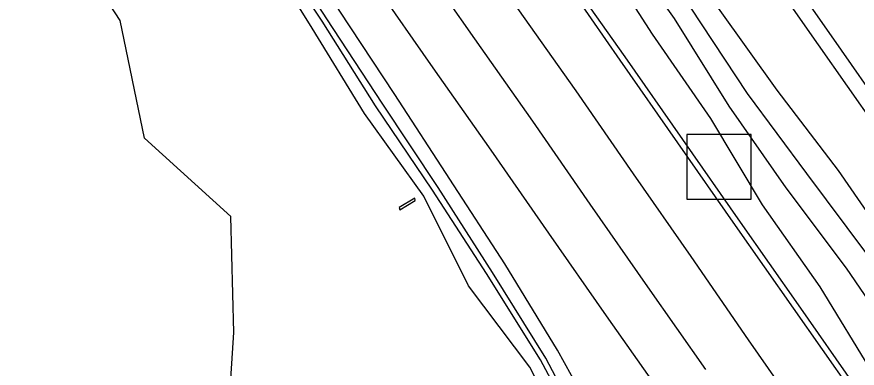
# Model space of a CAD drawing. Extents: x 1602514 to 1609837, y 863887 to 871157.
# Drawn here: x 1604840.9 to 1605049.2, y 867769.2 to 867856.2 of the extents above; entities that cross this region are included whole.
import ezdxf

# ---------------------------------------------------------------- set-up
doc = ezdxf.new("R2010")
doc.units = 0
for name, color, linetype in [('Lighting_Signals-Equipment', 7, 'Continuous'), ('Survey-Centerline', 7, 'Continuous'), ('Survey-Edge of pavement', 7, 'Continuous'), ('Survey-Flow line', 7, 'Continuous'), ('Survey-Ridge Lines', 7, 'Continuous'), ('Survey-Safety', 7, 'Continuous'), ('Survey-Shoulders', 7, 'Continuous'), ('Survey-Signs', 7, 'Continuous'), ('Survey-Vegetation trees', 7, 'Continuous')]:
    doc.layers.add(name, color=color, linetype=linetype)

msp = doc.modelspace()

# ---------------------------------------------------------------- linework, layer by layer
at = {"layer": 'Lighting_Signals-Equipment'}
msp.add_lwpolyline([(1605006.96, 867811), (1605022.96, 867811), (1605022.96, 867827), (1605006.96, 867827)], close=True, dxfattribs=at)
msp.add_lwpolyline([(1605006.96, 867811), (1605022.96, 867811), (1605022.96, 867827), (1605006.96, 867827)], close=True, dxfattribs=at)
at = {"layer": 'Survey-Centerline'}
msp.add_lwpolyline([(1605011.74, 867768.84), (1604997.34, 867789.28), (1604983.04, 867809.77), (1604968.85, 867830.35), (1604954.41, 867850.76), (1604940.1, 867871.26), (1604925.6, 867891.62), (1604911.36, 867912.16), (1604897.05, 867932.66), (1604882.9, 867953.27), (1604868.6, 867973.76), (1604854.39, 867994.33), (1604840.21, 868014.92), (1604826.29, 868035.69), (1604811.67, 868058.15), (1604798.25, 868079.24), (1604784.66, 868100.23), (1604771.38, 868121.4), (1604757.96, 868142.49), (1604745.31, 868164.07)], dxfattribs=at)
msp.add_lwpolyline([(1605011.74, 867768.84), (1604997.34, 867789.28), (1604983.04, 867809.77), (1604968.85, 867830.35), (1604954.41, 867850.76), (1604940.1, 867871.26), (1604925.6, 867891.62), (1604911.36, 867912.16), (1604897.05, 867932.66), (1604882.9, 867953.27), (1604868.6, 867973.76), (1604854.39, 867994.33), (1604840.21, 868014.92), (1604826.29, 868035.69), (1604811.67, 868058.15), (1604798.25, 868079.24), (1604784.66, 868100.23), (1604771.38, 868121.4), (1604757.96, 868142.49), (1604745.31, 868164.07)], dxfattribs=at)
at = {"layer": 'Survey-Edge of pavement'}
for points in [[(1605047.79, 867763.52), (1605033.48, 867784.02), (1605019.09, 867804.45), (1605004.78, 867824.95), (1604990.47, 867845.45), (1604976.24, 867866), (1604961.6, 867886.27), (1604946.22, 867906.01), (1604930.68, 867925.65), (1604914.84, 867945.08), (1604899.3, 867964.71), (1604883.46, 867984.14), (1604867.66, 868003.59), (1604852.31, 868023.36), (1604837.29, 868043.35), (1604821.71, 868064.54), (1604808.29, 868085.63), (1604795.07, 868106.85), (1604781.95, 868128.13), (1604768.7, 868149.33), (1604755.55, 868170.59)], [(1605047.79, 867763.52), (1605033.48, 867784.02), (1605019.09, 867804.45), (1605004.78, 867824.95), (1604990.47, 867845.45), (1604976.24, 867866), (1604961.6, 867886.27), (1604946.22, 867906.01), (1604930.68, 867925.65), (1604914.84, 867945.08), (1604899.3, 867964.71), (1604883.46, 867984.14), (1604867.66, 868003.59), (1604852.31, 868023.36), (1604837.29, 868043.35), (1604821.71, 868064.54), (1604808.29, 868085.63), (1604795.07, 868106.85), (1604781.95, 868128.13), (1604768.7, 868149.33), (1604755.55, 868170.59)], [(1604987.11, 867751.65), (1604974.95, 867773.65), (1604961.85, 867794.98), (1604948.22, 867815.96), (1604934.63, 867836.95), (1604920.84, 867857.81), (1604907.67, 867879.1), (1604894.93, 867900.69), (1604882.54, 867922.53), (1604870.22, 867944.41), (1604857.8, 867966.22), (1604844.76, 867987.61), (1604830.64, 868008.24), (1604816.73, 868029.01), (1604801.73, 868051.82), (1604788.31, 868072.92), (1604775.09, 868094.13), (1604761.81, 868115.31), (1604748.65, 868136.57), (1604735.63, 868157.92)], [(1604987.11, 867751.65), (1604974.95, 867773.65), (1604961.85, 867794.98), (1604948.22, 867815.96), (1604934.63, 867836.95), (1604920.84, 867857.81), (1604907.67, 867879.1), (1604894.93, 867900.69), (1604882.54, 867922.53), (1604870.22, 867944.41), (1604857.8, 867966.22), (1604844.76, 867987.61), (1604830.64, 868008.24), (1604816.73, 868029.01), (1604801.73, 868051.82), (1604788.31, 868072.92), (1604775.09, 868094.13), (1604761.81, 868115.31), (1604748.65, 868136.57), (1604735.63, 868157.92)], [(1604828.88, 868157.99), (1604842.17, 868136.82), (1604856.19, 868116.11), (1604869.61, 868095.02), (1604882.7, 868075.06), (1604896.39, 868054.13), (1604910.57, 868033.54), (1604924.48, 868012.78), (1604938.79, 867992.28), (1604953.03, 867971.74), (1604967.34, 867951.24), (1604981.36, 867930.54), (1604996.12, 867910.36), (1605010.85, 867890.16), (1605025.29, 867869.75), (1605039.59, 867849.25), (1605053.9, 867828.75)], [(1604828.88, 868157.99), (1604842.17, 868136.82), (1604856.19, 868116.11), (1604869.61, 868095.02), (1604882.7, 868075.06), (1604896.39, 868054.13), (1604910.57, 868033.54), (1604924.48, 868012.78), (1604938.79, 867992.28), (1604953.03, 867971.74), (1604967.34, 867951.24), (1604981.36, 867930.54), (1604996.12, 867910.36), (1605010.85, 867890.16), (1605025.29, 867869.75), (1605039.59, 867849.25), (1605053.9, 867828.75)]]:
    msp.add_lwpolyline(points, dxfattribs=at)
at = {"layer": 'Survey-Flow line'}
msp.add_lwpolyline([(1605163.03, 867625.47), (1605146.71, 867650.36), (1605131.82, 867669.77), (1605118.18, 867691.27), (1605103.59, 867711.57), (1605090.72, 867733.07), (1605075.09, 867752.65), (1605061.03, 867772.8), (1605046.57, 867793.93), (1605031.66, 867813.78), (1605017.49, 867834.08), (1605003.98, 867855.76), (1604989.68, 867875.93), (1604975.95, 867897.35)], dxfattribs=at)
msp.add_lwpolyline([(1605163.03, 867625.47), (1605146.71, 867650.36), (1605131.82, 867669.77), (1605118.18, 867691.27), (1605103.59, 867711.57), (1605090.72, 867733.07), (1605075.09, 867752.65), (1605061.03, 867772.8), (1605046.57, 867793.93), (1605031.66, 867813.78), (1605017.49, 867834.08), (1605003.98, 867855.76), (1604989.68, 867875.93), (1604975.95, 867897.35)], dxfattribs=at)
at = {"layer": 'Survey-Ridge Lines'}
for points in [[(1604979.68, 867746.81), (1604968.04, 867769.37), (1604952.87, 867789.53), (1604941.78, 867811.76), (1604927.13, 867832.27), (1604914.15, 867853.33), (1604900.72, 867874.92), (1604885.88, 867894.93), (1604871.71, 867915.82), (1604857.94, 867936.4), (1604844.37, 867957.58), (1604831.2, 867978.92), (1604819.07, 868001.31), (1604805.15, 868022.48), (1604791.91, 868043.68), (1604778.33, 868064.96), (1604765.38, 868086.13), (1604751.49, 868107.33), (1604738.65, 868128.61), (1604724.78, 868150.45), (1604711.41, 868171.42), (1604698.92, 868193.55), (1604686.36, 868214.79), (1604674.17, 868237.44)], [(1604979.68, 867746.81), (1604968.04, 867769.37), (1604952.87, 867789.53), (1604941.78, 867811.76), (1604927.13, 867832.27), (1604914.15, 867853.33), (1604900.72, 867874.92), (1604885.88, 867894.93), (1604871.71, 867915.82), (1604857.94, 867936.4), (1604844.37, 867957.58), (1604831.2, 867978.92), (1604819.07, 868001.31), (1604805.15, 868022.48), (1604791.91, 868043.68), (1604778.33, 868064.96), (1604765.38, 868086.13), (1604751.49, 868107.33), (1604738.65, 868128.61), (1604724.78, 868150.45), (1604711.41, 868171.42), (1604698.92, 868193.55), (1604686.36, 868214.79), (1604674.17, 868237.44)], [(1605051.65, 867797.5), (1605036.77, 867817.35), (1605022.01, 867837.19), (1605007.9, 867858.54), (1604993.54, 867878.63), (1604978.97, 867899.5), (1604964.5, 867919.14), (1604950.02, 867939.7), (1604936.69, 867960.42), (1604922.33, 867981.34), (1604908.6, 868001.96), (1604894.34, 868022.4), (1604880.3, 868042.34), (1604865.82, 868061.95), (1604851.26, 868082.3), (1604838.08, 868102.99), (1604825.98, 868125.37), (1604812.4, 868145.54), (1604798.82, 868166.89)], [(1605051.65, 867797.5), (1605036.77, 867817.35), (1605022.01, 867837.19), (1605007.9, 867858.54), (1604993.54, 867878.63), (1604978.97, 867899.5), (1604964.5, 867919.14), (1604950.02, 867939.7), (1604936.69, 867960.42), (1604922.33, 867981.34), (1604908.6, 868001.96), (1604894.34, 868022.4), (1604880.3, 868042.34), (1604865.82, 868061.95), (1604851.26, 868082.3), (1604838.08, 868102.99), (1604825.98, 868125.37), (1604812.4, 868145.54), (1604798.82, 868166.89)], [(1604832.76, 868160.46), (1604846.05, 868139.29), (1604859.54, 868118.24), (1604873.33, 868097.38), (1604886.31, 868077.58), (1604900.26, 868056.83), (1604914.18, 868036.07), (1604928.09, 868015.3), (1604942.4, 867994.8), (1604956.68, 867974.28), (1604970.98, 867953.78), (1604985.23, 867933.24), (1604999.5, 867912.72), (1605014.04, 867892.39), (1605028.48, 867871.98), (1605042.79, 867851.48), (1605057.1, 867830.99)], [(1604832.76, 868160.46), (1604846.05, 868139.29), (1604859.54, 868118.24), (1604873.33, 868097.38), (1604886.31, 868077.58), (1604900.26, 868056.83), (1604914.18, 868036.07), (1604928.09, 868015.3), (1604942.4, 867994.8), (1604956.68, 867974.28), (1604970.98, 867953.78), (1604985.23, 867933.24), (1604999.5, 867912.72), (1605014.04, 867892.39), (1605028.48, 867871.98), (1605042.79, 867851.48), (1605057.1, 867830.99)], [(1605053.34, 867767.54), (1605040.06, 867789.34), (1605025.74, 867809.65), (1605012.97, 867830.97), (1604998.49, 867851.89), (1604985.06, 867872.71), (1604968.57, 867892.09), (1604954.47, 867912.19), (1604940.14, 867932.81), (1604924.76, 867952.23), (1604909.86, 867972.64), (1604894.62, 867992.3), (1604881.05, 868013.25), (1604867.15, 868033.52), (1604851.96, 868052.93), (1604838.33, 868073.89), (1604821.72, 868092.58), (1604806.24, 868112.59), (1604793.33, 868133.58), (1604780.42, 868155.19)], [(1605053.34, 867767.54), (1605040.06, 867789.34), (1605025.74, 867809.65), (1605012.97, 867830.97), (1604998.49, 867851.89), (1604985.06, 867872.71), (1604968.57, 867892.09), (1604954.47, 867912.19), (1604940.14, 867932.81), (1604924.76, 867952.23), (1604909.86, 867972.64), (1604894.62, 867992.3), (1604881.05, 868013.25), (1604867.15, 868033.52), (1604851.96, 868052.93), (1604838.33, 868073.89), (1604821.72, 868092.58), (1604806.24, 868112.59), (1604793.33, 868133.58), (1604780.42, 868155.19)], [(1605036.55, 867755.68), (1605022.25, 867776.17), (1605008.1, 867796.78), (1604993.79, 867817.28), (1604979.55, 867837.82), (1604965.11, 867858.23), (1604950.8, 867878.73), (1604936.3, 867899.09), (1604922.03, 867919.61), (1604907.72, 867940.1), (1604893.57, 867960.71), (1604879.27, 867981.21), (1604864.8, 868001.6), (1604850.06, 868021.8), (1604836.15, 868042.57), (1604821.71, 868064.54)], [(1605036.55, 867755.68), (1605022.25, 867776.17), (1605008.1, 867796.78), (1604993.79, 867817.28), (1604979.55, 867837.82), (1604965.11, 867858.23), (1604950.8, 867878.73), (1604936.3, 867899.09), (1604922.03, 867919.61), (1604907.72, 867940.1), (1604893.57, 867960.71), (1604879.27, 867981.21), (1604864.8, 868001.6), (1604850.06, 868021.8), (1604836.15, 868042.57), (1604821.71, 868064.54)], [(1605013.22, 867745.82), (1605001.49, 867761.69), (1604987.1, 867782.12), (1604972.79, 867802.62), (1604958.53, 867823.15), (1604944.1, 867843.56), (1604929.79, 867864.06), (1604915.29, 867884.42), (1604901.04, 867904.96), (1604886.74, 867925.46), (1604872.59, 867946.07), (1604857.8, 867966.22)], [(1605013.22, 867745.82), (1605001.49, 867761.69), (1604987.1, 867782.12), (1604972.79, 867802.62), (1604958.53, 867823.15), (1604944.1, 867843.56), (1604929.79, 867864.06), (1604915.29, 867884.42), (1604901.04, 867904.96), (1604886.74, 867925.46), (1604872.59, 867946.07), (1604857.8, 867966.22)]]:
    msp.add_lwpolyline(points, dxfattribs=at)
at = {"layer": 'Survey-Safety'}
msp.add_lwpolyline([(1604982.63, 867748.89), (1604970.7, 867771.23), (1604957.31, 867792.59), (1604943.91, 867813.27), (1604929.78, 867834.12), (1604916.6, 867855.07), (1604902.57, 867876.2), (1604888.56, 867896.8), (1604874.83, 867917.96), (1604861.35, 867938.78), (1604846.98, 867959.38), (1604833.78, 867980.7), (1604820.26, 868002.1), (1604806.36, 868023.26), (1604792.94, 868044.35), (1604779.42, 868065.66), (1604766.32, 868086.74), (1604752.59, 868108.02), (1604739.73, 868129.29), (1604725.91, 868151.11)], dxfattribs=at)
msp.add_lwpolyline([(1604982.63, 867748.89), (1604970.7, 867771.23), (1604957.31, 867792.59), (1604943.91, 867813.27), (1604929.78, 867834.12), (1604916.6, 867855.07), (1604902.57, 867876.2), (1604888.56, 867896.8), (1604874.83, 867917.96), (1604861.35, 867938.78), (1604846.98, 867959.38), (1604833.78, 867980.7), (1604820.26, 868002.1), (1604806.36, 868023.26), (1604792.94, 868044.35), (1604779.42, 868065.66), (1604766.32, 868086.74), (1604752.59, 868108.02), (1604739.73, 868129.29), (1604725.91, 868151.11)], dxfattribs=at)
at = {"layer": 'Survey-Shoulders'}
for points in [[(1604983.76, 867749.31), (1604972.02, 867771.6), (1604958.79, 867792.85), (1604945.33, 867813.94), (1604931.48, 867834.75), (1604917.75, 867855.66), (1604904.19, 867876.68), (1604890.41, 867897.54), (1604876.42, 867918.26), (1604862.77, 867939.21), (1604848.65, 867959.84), (1604835.32, 867981.02), (1604821.57, 868001.9), (1604807.65, 868022.67), (1604792.83, 868046.16), (1604779.78, 868067.48), (1604766.46, 868088.64), (1604753.17, 868109.82), (1604740.05, 868131.1), (1604727.17, 868152.53)], [(1604983.76, 867749.31), (1604972.02, 867771.6), (1604958.79, 867792.85), (1604945.33, 867813.94), (1604931.48, 867834.75), (1604917.75, 867855.66), (1604904.19, 867876.68), (1604890.41, 867897.54), (1604876.42, 867918.26), (1604862.77, 867939.21), (1604848.65, 867959.84), (1604835.32, 867981.02), (1604821.57, 868001.9), (1604807.65, 868022.67), (1604792.83, 868046.16), (1604779.78, 868067.48), (1604766.46, 868088.64), (1604753.17, 868109.82), (1604740.05, 868131.1), (1604727.17, 868152.53)], [(1605049, 867764.37), (1605034.69, 867784.86), (1605020.3, 867805.3), (1605005.99, 867825.8), (1604991.68, 867846.29), (1604977.25, 867866.7), (1604962.97, 867887.22), (1604948.11, 867907.33), (1604932.6, 867926.99), (1604917.51, 867946.94), (1604902.29, 867966.8), (1604887.27, 867986.8), (1604871.85, 868006.52), (1604856.96, 868026.61), (1604842.49, 868046.99), (1604827.54, 868068.25), (1604812.61, 868088.38), (1604798.76, 868109.19), (1604785.47, 868130.37), (1604771.88, 868151.35)], [(1605049, 867764.37), (1605034.69, 867784.86), (1605020.3, 867805.3), (1605005.99, 867825.8), (1604991.68, 867846.29), (1604977.25, 867866.7), (1604962.97, 867887.22), (1604948.11, 867907.33), (1604932.6, 867926.99), (1604917.51, 867946.94), (1604902.29, 867966.8), (1604887.27, 867986.8), (1604871.85, 868006.52), (1604856.96, 868026.61), (1604842.49, 868046.99), (1604827.54, 868068.25), (1604812.61, 868088.38), (1604798.76, 868109.19), (1604785.47, 868130.37), (1604771.88, 868151.35)], [(1605058.81, 867797.58), (1605044.61, 867818.08), (1605029.4, 867838.01), (1605014.88, 867858.36), (1605001.06, 867879.09), (1604987.03, 867899.54), (1604971.7, 867919.27), (1604957.47, 867940.46), (1604943.31, 867960.82), (1604929.32, 867981.59), (1604915.32, 868002.25), (1604901.57, 868023.43), (1604887.96, 868044.21), (1604870.83, 868066.77), (1604857.7, 868087.44), (1604844.17, 868108.46), (1604830.62, 868129.47), (1604816.9, 868150.37)], [(1605058.81, 867797.58), (1605044.61, 867818.08), (1605029.4, 867838.01), (1605014.88, 867858.36), (1605001.06, 867879.09), (1604987.03, 867899.54), (1604971.7, 867919.27), (1604957.47, 867940.46), (1604943.31, 867960.82), (1604929.32, 867981.59), (1604915.32, 868002.25), (1604901.57, 868023.43), (1604887.96, 868044.21), (1604870.83, 868066.77), (1604857.7, 868087.44), (1604844.17, 868108.46), (1604830.62, 868129.47), (1604816.9, 868150.37)]]:
    msp.add_lwpolyline(points, dxfattribs=at)
at = {"layer": 'Survey-Signs'}
msp.add_lwpolyline([(1604935.87, 867808.39), (1604939.66, 867810.67), (1604939.56, 867811.27), (1604935.7, 867808.94)], close=True, dxfattribs=at)
msp.add_lwpolyline([(1604935.87, 867808.39), (1604939.66, 867810.67), (1604939.56, 867811.27), (1604935.7, 867808.94)], close=True, dxfattribs=at)
at = {"layer": 'Survey-Vegetation trees'}
msp.add_lwpolyline([(1604892.68, 867747.36), (1604894.73, 867777.97), (1604893.98, 867806.71), (1604872.53, 867826.12), (1604866.56, 867855.23), (1604840.63, 867894.99), (1604832.15, 867942.21), (1604796.94, 867959.47), (1604737.48, 867959), (1604706.47, 868005.66), (1604673.83, 868061.42), (1604660.31, 868107.85), (1604664.04, 868154.51), (1604655.41, 868202.1), (1604602.02, 868227.29), (1604590.83, 868305.45), (1604567.63, 868378.88), (1604527.41, 868399.58), (1604524.07, 868408.2)], dxfattribs=at)
msp.add_lwpolyline([(1604892.68, 867747.36), (1604894.73, 867777.97), (1604893.98, 867806.71), (1604872.53, 867826.12), (1604866.56, 867855.23), (1604840.63, 867894.99), (1604832.15, 867942.21), (1604796.94, 867959.47), (1604737.48, 867959), (1604706.47, 868005.66), (1604673.83, 868061.42), (1604660.31, 868107.85), (1604664.04, 868154.51), (1604655.41, 868202.1), (1604602.02, 868227.29), (1604590.83, 868305.45), (1604567.63, 868378.88), (1604527.41, 868399.58), (1604524.07, 868408.2)], dxfattribs=at)

doc.saveas('drawing.dxf')
